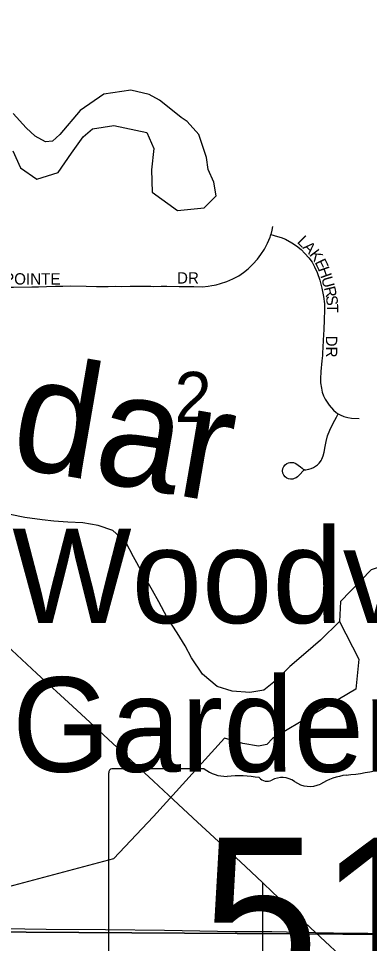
# Model space of a CAD drawing. Extents: x 1443599 to 1910620, y 1028088 to 1361369.
# Drawn here: x 1708827 to 1710374, y 1308486 to 1312563 of the extents above; entities that cross this region are included whole.
import ezdxf

# ---------------------------------------------------------------- set-up
doc = ezdxf.new("R2010")
doc.units = 0
for name, color, linetype in [('GM_X_Minor_Lake', 7, 'Continuous'), ('GM_X_Minor_River', 7, 'Continuous'), ('GM_X_Minor_River_Text', 7, 'Continuous'), ('GM_X_Section', 7, 'Continuous'), ('GM_X_Section_Text', 7, 'Continuous'), ('GM_X_State_Location', 7, 'Continuous'), ('GM_X_State_Route', 7, 'Continuous'), ('GM_X_State_Shield', 7, 'Continuous'), ('GM_X_Township_Road', 7, 'Continuous'), ('GM_X_Township_Subdivision', 7, 'Continuous'), ('GM_X_Township_Subdivision_Text', 7, 'Continuous'), ('GM_X_Unincorporated_Text', 7, 'Continuous')]:
    doc.layers.add(name, color=color, linetype=linetype)

msp = doc.modelspace()

# ---------------------------------------------------------------- linework, layer by layer
at = {"layer": 'GM_X_Minor_Lake'}
msp.add_line((1709655, 1311950.3), (1709621.8, 1312052.7), dxfattribs=at)
for points in [[(1709621.8, 1312052.7), (1709570.3, 1312109.1), (1709544.4, 1312127.3), (1709498.7, 1312163.7), (1709449.1, 1312204.1), (1709403.3, 1312228.4), (1709321.6, 1312247), (1709203.6, 1312229.7), (1709099.3, 1312158.3), (1709008.7, 1312052.7), (1708976.6, 1312022.9), (1708946.6, 1312019.1), (1708900.8, 1312045.4), (1708861.2, 1312081.7), (1708803.7, 1312144.2)], [(1708802.6, 1311979.9), (1708836, 1311905.6), (1708907.5, 1311855.1), (1709001.6, 1311884.5), (1709060.1, 1311970.2), (1709112.5, 1312042), (1709152.7, 1312077.8), (1709246.6, 1312091.2), (1709392.2, 1312060.2), (1709423.7, 1311989.9), (1709413, 1311895.8), (1709416.4, 1311797.6), (1709527.6, 1311716.8), (1709645.5, 1311728.1), (1709697.8, 1311781.8), (1709688.3, 1311842), (1709662.7, 1311898.2), (1709655, 1311950.3)]]:
    msp.add_lwpolyline(points, dxfattribs=at)
at = {"layer": 'GM_X_Minor_River'}
for points in [[(1712859.8, 1311187.1), (1712535.4, 1310879.8), (1712459.1, 1310855), (1712079.4, 1310718.9), (1711714, 1310598.5), (1711388.4, 1310475.6), (1711028.9, 1310351.1), (1710685.5, 1310232.5), (1710380.3, 1310133.2), (1710246.2, 1309993.1), (1710240.8, 1309905.1), (1710326.1, 1309739.4), (1710314, 1309607.4), (1709947, 1309388.9), (1709920.7, 1309363.3), (1709884.6, 1309355.9), (1709814.9, 1309367.1), (1709735.3, 1309390.4), (1709422.2, 1309044.8), (1709245.5, 1308859.4), (1708738, 1308723.3), (1708411.2, 1308770.7), (1708004.6, 1308574.9), (1707994.7, 1308458.8)], [(1710240.8, 1309905.1), (1710157.6, 1309822.3), (1710092.8, 1309767.2), (1710022, 1309706.3), (1709959, 1309643.2), (1709908.5, 1309601.9), (1709846.4, 1309592.9), (1709768.6, 1309598.2), (1709703, 1309619.3), (1709637.9, 1309672.4), (1709589.1, 1309745.3), (1709562, 1309797.8), (1709526.9, 1309854.5), (1709482.1, 1309923.3), (1709445.2, 1309992), (1709418.1, 1310042.5), (1709371.4, 1310121.4), (1709334.5, 1310190.1), (1709299.6, 1310254.8), (1709242.5, 1310305.8), (1709178.9, 1310328.9), (1709111.2, 1310340), (1709045.3, 1310343), (1708983.5, 1310348.1), (1708931.6, 1310352.9), (1708855.9, 1310364.1), (1708790.2, 1310377.2)]]:
    msp.add_lwpolyline(points, dxfattribs=at)
at = {"layer": 'GM_X_Section'}
for points in [[(1712561.5, 1313519.8), (1712581.9, 1308512.5), (1707230.9, 1308545.8), (1707240.3, 1313534.8)], [(1707230.9, 1308545.8), (1712581.9, 1308512.5), (1712576.7, 1303171.3), (1707262.2, 1303236.3)]]:
    msp.add_lwpolyline(points, close=True, dxfattribs=at)
at = {"layer": 'GM_X_State_Route'}
msp.add_lwpolyline([(1710284.2, 1308395.8), (1710135.9, 1308534.5), (1709945.7, 1308712.4), (1709903.6, 1308752.5), (1709826.7, 1308825.7), (1709745.2, 1308901.1), (1709616, 1309020.4), (1709509.9, 1309118.6), (1709421.7, 1309201.9), (1709303.3, 1309310.8), (1709180.8, 1309424.9), (1709064.5, 1309531.2), (1708908.3, 1309676.5), (1708776, 1309799.2), (1708723, 1309848.4), (1708638.3, 1309926), (1708560.5, 1309996.5), (1708546.7, 1310009), (1708373.4, 1310166.3), (1708175.9, 1310344.5), (1707963.1, 1310539.7), (1707828, 1310662.8), (1707800.5, 1310687.9), (1707656.3, 1310820.2)], dxfattribs=at)
at = {"layer": 'GM_X_State_Shield'}
for p, q in [((1709224.5, 1309238), (1709224.5, 1308181.3)), ((1709645.9, 1309256.2), (1709238.2, 1309256.2))]:
    msp.add_line(p, q, dxfattribs=at)
for centre, radius, start, end in [((1710120.8, 1310696.7), 1476.4, 275.8445, 288.9065), ((1709240.5, 1309240.2), 16.1, 98.1301, 188.1301), ((1709743, 1309378.8), 156.4, 231.6195, 271.1119), ((1709794.9, 1308663), 561.6, 80.4867, 94.9883), ((1709922.4, 1309245.7), 45.1, 219.7921, 297.1024), ((1709988.7, 1309123.6), 93.8, 54.4667, 119.1411), ((1710109.8, 1309291.1), 112.9, 233.8562, 294.8282), ((1710309.1, 1308933.4), 297, 97.3462, 120.7689)]:
    msp.add_arc(centre, radius, start, end, dxfattribs=at)
at = {"layer": 'GM_X_Township_Road'}
for points in [[(1709904, 1308538.7), (1709904.1, 1308555.6), (1709903.7, 1308691.5), (1709903.6, 1308752.5)], [(1707234, 1308558.4), (1707438.6, 1308558.7), (1707645.5, 1308560), (1707757.1, 1308559.6), (1707901.6, 1308558.6), (1707990.2, 1308557.6), (1708088.6, 1308557.4), (1708249.5, 1308555.5), (1708420.2, 1308553.5), (1708551.5, 1308553.3), (1708761.6, 1308551.6), (1708948.7, 1308548.5), (1709211.3, 1308546.9), (1709470.7, 1308544.7), (1709782.4, 1308539.2), (1709904, 1308538.7)], [(1709903.9, 1308138.7), (1709904, 1308538.7)], [(1709904, 1308538.7), (1709943.2, 1308538.5), (1710135.9, 1308534.5)], [(1710135.9, 1308534.5), (1710293.9, 1308531.2), (1710366.2, 1308531), (1710504, 1308529.2), (1710641.9, 1308528.4), (1710878.2, 1308525.4), (1711029.2, 1308522.6), (1711420.9, 1308518.3), (1711539.1, 1308516.2), (1711830.6, 1308512.7), (1711929.1, 1308511.7), (1712126, 1308509.1), (1712192.1, 1308508)]]:
    msp.add_lwpolyline(points, dxfattribs=at)
at = {"layer": 'GM_X_Township_Subdivision'}
for points in [[(1709939.5, 1311611.2), (1709941.5, 1311617.8), (1709944.4, 1311630.4), (1709947.2, 1311646.4)], [(1709455.5, 1311382.8), (1709465.9, 1311383), (1709481.2, 1311383.2), (1709535.2, 1311382.6), (1709571.2, 1311381.3), (1709599.4, 1311381.7), (1709637.8, 1311381), (1709663.6, 1311383.7), (1709679.6, 1311386.1), (1709689.1, 1311387.8), (1709698.5, 1311389.7), (1709717.2, 1311394.8), (1709744.8, 1311404.1), (1709771.6, 1311415.7), (1709797.4, 1311429.7), (1709819.1, 1311443.9), (1709839.3, 1311460), (1709860.4, 1311480.1), (1709879.7, 1311501.8), (1709895.3, 1311522.5), (1709910.9, 1311547.1), (1709924.5, 1311573.1), (1709935.9, 1311599.8), (1709939.5, 1311611.2)], [(1709939.5, 1311611.2), (1709968.7, 1311602.8), (1709984.2, 1311598.3), (1710002.9, 1311590.4), (1710032.1, 1311574.3), (1710051.6, 1311561.3), (1710072.4, 1311544.5), (1710089.2, 1311528.2), (1710106.7, 1311508.1), (1710120.5, 1311489), (1710132, 1311468.5), (1710142.6, 1311443.9), (1710154.3, 1311409.4), (1710163.8, 1311374.1), (1710170.7, 1311338.3), (1710174.8, 1311305.4), (1710175.7, 1311278.7), (1710174.5, 1311235.7), (1710172.6, 1311191.9), (1710170, 1311145.6), (1710168.1, 1311112.4), (1710166.8, 1311090.2), (1710166.1, 1311078.5), (1710164.2, 1311053.7), (1710159.6, 1311007.5), (1710157.7, 1310974.9), (1710158.4, 1310958), (1710161.6, 1310934.5), (1710165.5, 1310916.3), (1710171.4, 1310900.7), (1710177.9, 1310885.7), (1710195.5, 1310859), (1710215.1, 1310836.8), (1710226.8, 1310826.4), (1710236.1, 1310820.7)], [(1708080.5, 1311539.2), (1708082.3, 1311537.7), (1708114.3, 1311515.4), (1708153.4, 1311491.7), (1708190.9, 1311471.6), (1708237.9, 1311448.9), (1708274.4, 1311434.9), (1708314.5, 1311421), (1708351.7, 1311409.2), (1708383.2, 1311401), (1708408.7, 1311395.6), (1708443.8, 1311389.3), (1708472.9, 1311385.2), (1708495.5, 1311382), (1708516.6, 1311380.1), (1708543.3, 1311378.7), (1708575.1, 1311377.3), (1708619.6, 1311377.8), (1708743.6, 1311379.7), (1708805.2, 1311378.8), (1708886.2, 1311380.3)], [(1708886.2, 1311380.3), (1708915.3, 1311380.8), (1708950.6, 1311381.5), (1708990.9, 1311382.8), (1709022.9, 1311384.1), (1709055.3, 1311384.4), (1709125.1, 1311382.9), (1709170.7, 1311382.2), (1709222.9, 1311382.3), (1709256.1, 1311382.9), (1709282.8, 1311382.3), (1709319.3, 1311382.9), (1709410.5, 1311383.2), (1709423.5, 1311382.3), (1709455.5, 1311382.8)], [(1710056.4, 1310543.5), (1710051, 1310539), (1710041.9, 1310534.9), (1710035.6, 1310533.2), (1710025.8, 1310532.8), (1710016.1, 1310534.5), (1710010.1, 1310537.1), (1710002.3, 1310543.1), (1709996.1, 1310550.7), (1709992.4, 1310559.8), (1709991.1, 1310569.5), (1709992.3, 1310579.2), (1709996.2, 1310588.2), (1710002.4, 1310595.9), (1710010.1, 1310601.9), (1710016.1, 1310604.6), (1710022.5, 1310606), (1710029.1, 1310606), (1710039.3, 1310605.5), (1710048.4, 1310601.6), (1710060.1, 1310594.4), (1710069.3, 1310586.6), (1710076.4, 1310580.7), (1710079.7, 1310577.9), (1710083, 1310575.8), (1710085.4, 1310575), (1710087.9, 1310574.5), (1710090.9, 1310574.3), (1710093.7, 1310574.5), (1710098.7, 1310575.4), (1710106.2, 1310577.1), (1710116.5, 1310580.2), (1710126.7, 1310584.4), (1710136.2, 1310589.7), (1710144.3, 1310596), (1710151.4, 1310602.8), (1710157.2, 1310610.2), (1710160.1, 1310615.2), (1710163, 1310621.2), (1710168.9, 1310635.5), (1710173.4, 1310651.1), (1710178.7, 1310677.2), (1710182.6, 1310698), (1710188.4, 1310723.5), (1710198.8, 1310748.2), (1710213.8, 1310780.1), (1710228.1, 1310806.2), (1710236.1, 1310820.7)], [(1710236.1, 1310820.7), (1710243.8, 1310816), (1710260.1, 1310809.5), (1710278.3, 1310804.3), (1710294, 1310801.3), (1710327.8, 1310799.7)], [(1710085.6, 1310574), (1710062.1, 1310548.1), (1710056.4, 1310543.5)]]:
    msp.add_lwpolyline(points, dxfattribs=at)

# ---------------------------------------------------------------- texts
at = {"layer": 'GM_X_Minor_River_Text'}
msp.add_text('Cedar', height=500.32, rotation=350.1954, dxfattribs=at).set_placement((1707935.3, 1310736.6))
at = {"layer": 'GM_X_Section_Text'}
msp.add_text('2', height=221, rotation=0, dxfattribs=at).set_placement((1709514.5, 1310784.7))
at = {"layer": 'GM_X_State_Location'}
for s in ['s', 'r']:
    msp.add_text(s, height=1, dxfattribs=at).set_placement((1709904.9, 1308639.4))
msp.add_text('51', height=1, rotation=0, dxfattribs=at).set_placement((1709653.1, 1308566.7))
at = {"layer": 'GM_X_State_Shield'}
msp.add_text('51', height=696.1, dxfattribs=at).set_placement((1709634, 1308255.9))
at = {"layer": 'GM_X_Township_Subdivision_Text'}
for s, rotation, p in [('L', 314.8068, (1710051.4, 1311577.1)), ('A', 314.7991, (1710076.2, 1311552.1)), ('K', 307.3594, (1710106, 1311522.2)), ('E', 295.6853, (1710131.3, 1311489.5)), ('LAKEPOINTE', 0, (1708592.7, 1311390.6)), ('DR', 0, (1709525.5, 1311395)), ('H', 289.4303, (1710146, 1311459.1)), ('U', 285.6692, (1710160.4, 1311418.4)), ('R', 283.2586, (1710172.2, 1311376.6)), ('S', 277.5044, (1710181, 1311339.4)), ('T', 270.9293, (1710185.5, 1311306)), ('DR', 270, (1710181.7, 1311165.5))]:
    msp.add_text(s, height=50, rotation=rotation, dxfattribs=at).set_placement(p)
at = {"layer": 'GM_X_Unincorporated_Text'}
for s, p in [('Woodville', (1708799.5, 1309898.1)), ('Gardens', (1708799.5, 1309242.5))]:
    msp.add_text(s, height=417, rotation=0, dxfattribs=at).set_placement(p)

doc.saveas('drawing.dxf')
